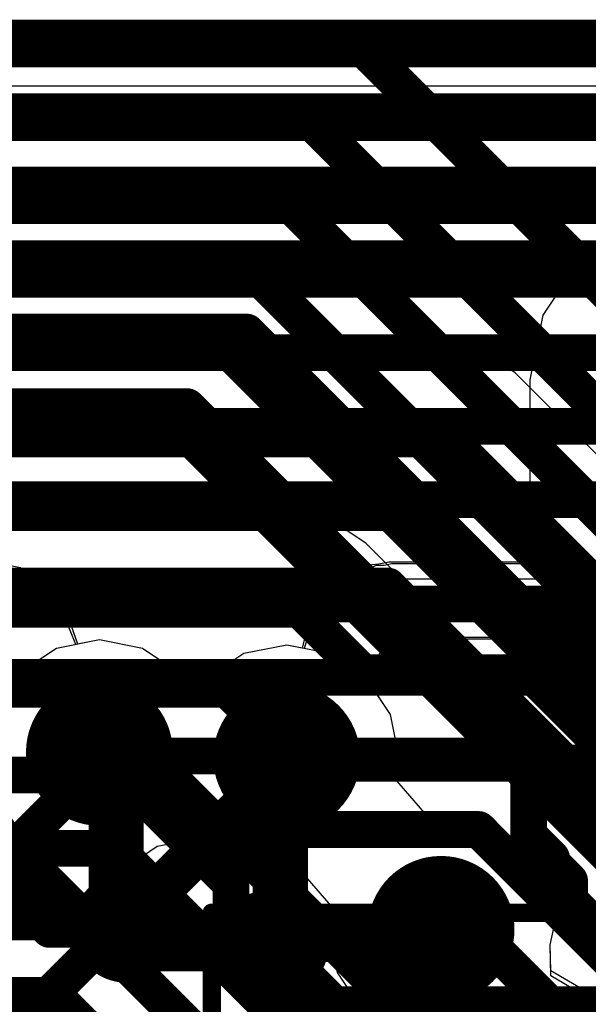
# Model space of a CAD drawing. Header units: millimetres. Extents: x -2 to 68, y -2 to 27.4.
# Tile 374 of 594: x 28.4 to 29.9, y 22.5 to 25.2. Entities that reach past the tile are written whole.
import ezdxf

# ---------------------------------------------------------------- set-up
doc = ezdxf.new("R2010")
doc.units = ezdxf.units.MM
for name, color, linetype in [('BottomLayer', 5, 'Continuous'), ('DrillGuide', 244, 'Continuous'), ('Mechanical10', 56, 'Continuous'), ('Mechanical13', 56, 'Continuous'), ('Mechanical15', 56, 'Continuous'), ('MidLayer1', 16, 'Continuous'), ('MidLayer2', 76, 'Continuous'), ('MidLayer3', 90, 'Continuous'), ('MidLayer4', 156, 'Continuous'), ('MidLayer5', 130, 'Continuous'), ('MidLayer6', 216, 'Continuous'), ('MidLayer7', 6, 'Continuous'), ('MidLayer8', 54, 'Continuous'), ('MultiLayer', 9, 'Continuous'), ('TopLayer', 1, 'Continuous'), ('ViaHoleLayer', 16, 'Continuous')]:
    doc.layers.add(name, color=color, linetype=linetype)

# ---------------------------------------------------------------- blocks, each defined once
blk = doc.blocks.new('SDINBDG4_16G_F_________1_B_51')
at = {"layer": 'Mechanical10', "const_width": 0.0999998}
blk.add_lwpolyline([(-5.7500012, 6.50000224), (5.749998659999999, 6.50000224)], dxfattribs=at)
blk = doc.blocks.new('BGA486C50P27X27_1400X1400X125_227')
at = {"layer": 'Mechanical13', "const_width": 0.0999998}
for points in [[(-6.9999987, 7.00000124), (7.00000124, 7.00000124)], [(7.00000124, 7.00000124), (7.00000124, -6.9999987)]]:
    blk.add_lwpolyline(points, dxfattribs=at)
at = {"layer": 'Mechanical13', "const_width": 0.0499999}
blk.add_lwpolyline([(6.975002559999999, 7.00000124, 1), (7.02499992, 7.00000124, 1)], format="xyb", close=True, dxfattribs=at)
blk.add_lwpolyline([(6.975002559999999, 7.00000124, 1), (7.02499992, 7.00000124, 1)], format="xyb", close=True, dxfattribs=at)
at = {"layer": 'Mechanical15', "const_width": 0.0499999}
for points in [[(-7.250000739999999, 7.250000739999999), (7.250000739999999, 7.250000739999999)], [(7.250000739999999, 7.250000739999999), (7.250000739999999, -7.250000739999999)]]:
    blk.add_lwpolyline(points, dxfattribs=at)
at = {"layer": 'Mechanical15', "const_width": 0.02499868}
blk.add_lwpolyline([(7.237501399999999, 7.250000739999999, 1), (7.26250008, 7.250000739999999, 1)], format="xyb", close=True, dxfattribs=at)
blk.add_lwpolyline([(7.237501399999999, 7.250000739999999, 1), (7.26250008, 7.250000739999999, 1)], format="xyb", close=True, dxfattribs=at)

msp = doc.modelspace()

# ---------------------------------------------------------------- linework, layer by layer
at = {"layer": 'BottomLayer'}
for p, q in [((13.02918146, 25.09412304), (42.52458856, 25.09412304)), ((29.11393212, 23.83056194), (23.87984556, 23.83056194)), ((29.21147828, 23.81115888), (29.11393212, 23.83056194)), ((29.29417052, 23.75590372), (29.21147828, 23.81115888)), ((29.3921688, 23.65790544), (29.29417052, 23.75590372)), ((31.1244996, 23.65790544), (29.3921688, 23.65790544))]:
    msp.add_line(p, q, dxfattribs=at)
at = {"layer": 'BottomLayer', "const_width": 0.0999998}
for points in [[(23.77426538, 23.57566532), (29.11393212, 23.57566532)], [(29.11393212, 23.57566532), (29.28658862, 23.40300882)], [(29.28658862, 23.40300882), (31.90857982, 23.40300882)], [(23.48549024, 23.35786794), (28.91713292, 23.35786794)], [(28.91713292, 23.35786794), (29.11816376, 23.1568371)], [(29.11816376, 23.1568371), (34.93382142, 23.1568371)], [(23.23997638, 23.12500074), (28.75229962, 23.12500074)], [(28.75229962, 23.12500074), (29.40894042, 22.46835994)], [(21.34303072, 22.92500114), (28.61243452, 22.92500114)], [(28.61243452, 22.92500114), (29.18517912, 22.35225654)], [(21.42587282, 22.72500154), (28.52959242, 22.72500154)], [(28.52959242, 22.72500154), (28.98517952, 22.26941444)], [(29.94880218, 22.46835994), (30.08044276, 22.60000052)], [(21.55324874, 22.52500194), (28.44675032, 22.52500194)], [(28.44675032, 22.52500194), (28.78517992, 22.18657234)], [(29.40894042, 22.46835994), (29.94880218, 22.46835994)], [(29.40894042, 20.94467998), (29.40894042, 22.46835994)]]:
    msp.add_lwpolyline(points, dxfattribs=at)
at = {"layer": 'BottomLayer', "const_width": 0.0499999}
for points in [[(29.08893344, 23.57566532, 1), (29.1389308, 23.57566532, 1)], [(29.08893344, 23.57566532, 1), (29.1389308, 23.57566532, 1)], [(29.26158994, 23.40300882, 1), (29.3115873, 23.40300882, 1)], [(29.26158994, 23.40300882, 1), (29.3115873, 23.40300882, 1)], [(28.89213424, 23.35786794, 1), (28.9421316, 23.35786794, 1)], [(28.89213424, 23.35786794, 1), (28.9421316, 23.35786794, 1)], [(29.09316508, 23.1568371, 1), (29.14316244, 23.1568371, 1)], [(29.09316508, 23.1568371, 1), (29.14316244, 23.1568371, 1)], [(28.72730094, 23.12500074, 1), (28.7772983, 23.12500074, 1)], [(28.72730094, 23.12500074, 1), (28.7772983, 23.12500074, 1)], [(28.58743584, 22.92500114, 1), (28.6374332, 22.92500114, 1)], [(28.58743584, 22.92500114, 1), (28.6374332, 22.92500114, 1)], [(28.50459374, 22.72500154, 1), (28.5545911, 22.72500154, 1)], [(28.50459374, 22.72500154, 1), (28.5545911, 22.72500154, 1)], [(28.42175164, 22.52500194, 1), (28.471749, 22.52500194, 1)], [(28.42175164, 22.52500194, 1), (28.471749, 22.52500194, 1)], [(29.38394174, 22.46835994, 1), (29.4339391, 22.46835994, 1)], [(29.38394174, 22.46835994, 1), (29.4339391, 22.46835994, 1)], [(29.38394174, 22.46835994, 1), (29.4339391, 22.46835994, 1)], [(29.9238035, 22.46835994, 1), (29.97380086, 22.46835994, 1)], [(29.9238035, 22.46835994, 1), (29.97380086, 22.46835994, 1)]]:
    msp.add_lwpolyline(points, format="xyb", close=True, dxfattribs=at)
at = {"layer": 'DrillGuide'}
for points, const_width in [([(28.51945273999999, 23.18658812, 1), (28.61945254, 23.18658812, 1)], 0.0999998), ([(29.02924344, 23.17231586, 1), (29.12924324, 23.17231586, 1)], 0.0999998), ([(29.4491537, 22.70444278, 1), (29.5491535, 22.70444278, 1)], 0.0999998), ([(28.61898772, 22.70930942, 1), (28.66898508, 22.70930942, 1)], 0.0499999), ([(29.0194365, 22.6662615, 1), (29.06943386, 22.6662615, 1)], 0.0499999)]:
    msp.add_lwpolyline(points, format="xyb", close=True, dxfattribs=dict(at, const_width=const_width))
at = {"layer": 'MidLayer1'}
for p, q in [((3.54882958, 25.09412304), (33.22434808, 25.09412304)), ((28.56945264, 23.49246508), (28.45239928, 23.4691809)), ((28.68650599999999, 23.4691809), (28.56945264, 23.49246508)), ((29.07924334, 23.47819282), (28.96218998, 23.45490864)), ((29.1962967, 23.45490864), (29.07924334, 23.47819282)), ((28.45239928, 23.4691809), (28.35316656, 23.40287674)), ((28.78573872, 23.40287674), (28.68650599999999, 23.4691809)), ((28.96218998, 23.45490864), (28.92176334, 23.42789828)), ((29.29553196, 23.38860448), (29.1962967, 23.45490864)), ((28.92176334, 23.42789828), (28.78573872, 23.40287674)), ((28.35316656, 23.40287674), (28.20260552, 23.40614318)), ((29.36183612, 23.28936922), (29.29553196, 23.38860448)), ((29.3851203, 23.17231586), (29.36183612, 23.28936922)), ((29.3736903, 23.1148509), (29.3851203, 23.17231586)), ((29.46651968, 23.00706854), (29.3736903, 23.1148509)), ((29.47143204, 23.0048054), (29.46651968, 23.00706854)), ((29.4991536, 23.01031974), (29.47143204, 23.0048054)), ((29.61620696, 22.98703556), (29.4991536, 23.01031974)), ((29.71544222, 22.9207314), (29.61620696, 22.98703556)), ((29.78174638, 22.82149614), (29.71544222, 22.9207314)), ((29.80503056, 22.70444278), (29.78174638, 22.82149614)), ((29.79665364, 22.66233212), (29.80503056, 22.70444278)), ((29.79794142, 22.57785934), (29.79665364, 22.66233212)), ((29.88884294, 22.52435932), (29.79794142, 22.57785934)), ((28.2762579, 22.52800422), (28.4170247, 22.53974664)), ((28.4170247, 22.53974664), (28.44572416, 22.51104718)), ((28.44572416, 22.51104718), (28.5371159, 22.4370011)), ((29.9155358, 22.51905072), (29.88884294, 22.52435932))]:
    msp.add_line(p, q, dxfattribs=at)
for points, const_width in [([(28.46945284, 23.18658812, 1), (28.66945244, 23.18658812, 1)], 0.1999996), ([(28.97924354, 23.17231586, 1), (29.17924314, 23.17231586, 1)], 0.1999996), ([(28.53195208, 23.18658812, 1), (28.6069532, 23.18658812, 1)], 0.07499858), ([(29.0243387, 23.15491178, 1), (29.09933982, 23.15491178, 1)], 0.07499858), ([(29.0243387, 23.15491178, 1), (29.09933982, 23.15491178, 1)], 0.07499858), ([(29.04174278, 23.17231586, 1), (29.1167439, 23.17231586, 1)], 0.07499858), ([(28.57778638, 23.14075382, 1), (28.6527875, 23.14075382, 1)], 0.07499858), ([(28.57778638, 23.14075382, 1), (28.6527875, 23.14075382, 1)], 0.07499858), ([(28.15668232, 22.81898662, 1), (28.30667948, 22.81898662, 1)], 0.1499997), ([(29.3991538, 22.70444278, 1), (29.5991534, 22.70444278, 1)], 0.1999996), ([(28.56898782, 22.70930942, 1), (28.71898498, 22.70930942, 1)], 0.1499997), ([(28.57778638, 22.73800888, 1), (28.6527875, 22.73800888, 1)], 0.07499858), ([(28.57778638, 22.73800888, 1), (28.6527875, 22.73800888, 1)], 0.07499858), ([(28.96943659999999, 22.6662615, 1), (29.11943376, 22.6662615, 1)], 0.1499997), ([(28.60648583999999, 22.70930942, 1), (28.68148696, 22.70930942, 1)], 0.07499858), ([(29.0243387, 22.68366558, 1), (29.09933982, 22.68366558, 1)], 0.07499858), ([(29.0243387, 22.68366558, 1), (29.09933982, 22.68366558, 1)], 0.07499858), ([(29.47415492, 22.70444278, 1), (29.52415228, 22.70444278, 1)], 0.0499999), ([(29.00693462, 22.6662615, 1), (29.08193574, 22.6662615, 1)], 0.07499858), ([(29.41675346, 22.64704132, 1), (29.46675082, 22.64704132, 1)], 0.0499999), ([(29.41675346, 22.64704132, 1), (29.46675082, 22.64704132, 1)], 0.0499999), ([(29.41675346, 22.48175844, 1), (29.46675082, 22.48175844, 1)], 0.0499999), ([(29.41675346, 22.48175844, 1), (29.46675082, 22.48175844, 1)], 0.0499999)]:
    msp.add_lwpolyline(points, format="xyb", close=True, dxfattribs=dict(at, const_width=const_width))
for points, const_width in [([(28.56945264, 23.18658812), (28.61528694, 23.14075382)], 0.1499997), ([(29.06183926, 23.15491178), (29.07924334, 23.17231586)], 0.1499997), ([(29.06183926, 22.68366558), (29.06183926, 23.15491178)], 0.1499997), ([(28.61528694, 22.73800888), (28.61528694, 23.14075382)], 0.1499997), ([(28.61528694, 22.73800888), (28.6439864, 22.70930942)], 0.1499997), ([(29.04443518, 22.6662615), (29.06183926, 22.68366558)], 0.1499997), ([(29.44175214, 22.64704132), (29.4991536, 22.70444278)], 0.0999998), ([(29.44175214, 22.48175844), (29.44175214, 22.64704132)], 0.0999998), ([(29.31307574, 22.35308204), (29.44175214, 22.48175844)], 0.0999998)]:
    msp.add_lwpolyline(points, dxfattribs=dict(at, const_width=const_width))
at = {"layer": 'MidLayer2', "const_width": 0.0999998}
for points in [[(6.39648962, 25.09999806), (29.28953502, 25.09999806)], [(29.28953502, 25.09999806), (30.78953202, 23.60000106)], [(17.7122201, 24.89999846), (29.14852691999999, 24.89999846)], [(29.14852691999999, 24.89999846), (30.59999976, 23.44852562)], [(25.42007616, 24.69999886), (29.06568481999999, 24.69999886)], [(29.06568481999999, 24.69999886), (30.40000016, 23.36568352)], [(25.50291826, 24.49999926), (28.98284272, 24.49999926)], [(28.98284272, 24.49999926), (30.20000056, 23.28284142)], [(25.58576035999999, 24.29999966), (28.90000062, 24.29999966)], [(28.90000062, 24.29999966), (29.95412348, 23.2458768)], [(25.6747391, 24.06602502), (28.79363304, 24.06602502)], [(28.79363304, 24.06602502), (29.73751736, 23.1221407)], [(27.44580236, 23.81526606), (28.62034662, 22.6407218)], [(29.73751736, 22.96105136), (29.73751736, 23.1221407)], [(29.73751736, 22.96105136), (29.80000136, 22.89856736)], [(29.80000136, 22.88578862), (29.80000136, 22.89856736)], [(29.80000136, 22.88578862), (29.8491529, 22.83663708)], [(29.8491529, 22.78320056), (29.8491529, 22.83663708)], [(29.8491529, 22.78320056), (30.56754872, 22.06480474)], [(28.62034662, 22.6407218), (28.88253558, 22.6407218)], [(28.88253558, 22.6407218), (29.65845224, 21.86480514)]]:
    msp.add_lwpolyline(points, dxfattribs=at)
at = {"layer": 'MidLayer2'}
for points, const_width in [([(29.26453634, 25.09999806, 1), (29.3145337, 25.09999806, 1)], 0.0499999), ([(29.26453634, 25.09999806, 1), (29.3145337, 25.09999806, 1)], 0.0499999), ([(29.12352824, 24.89999846, 1), (29.1735256, 24.89999846, 1)], 0.0499999), ([(29.12352824, 24.89999846, 1), (29.1735256, 24.89999846, 1)], 0.0499999), ([(29.04068613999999, 24.69999886, 1), (29.0906835, 24.69999886, 1)], 0.0499999), ([(29.04068613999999, 24.69999886, 1), (29.0906835, 24.69999886, 1)], 0.0499999), ([(28.95784404, 24.49999926, 1), (29.0078414, 24.49999926, 1)], 0.0499999), ([(28.95784404, 24.49999926, 1), (29.0078414, 24.49999926, 1)], 0.0499999), ([(28.87500194, 24.29999966, 1), (28.9249993, 24.29999966, 1)], 0.0499999), ([(28.87500194, 24.29999966, 1), (28.9249993, 24.29999966, 1)], 0.0499999), ([(28.76863436, 24.06602502, 1), (28.81863172, 24.06602502, 1)], 0.0499999), ([(28.76863436, 24.06602502, 1), (28.81863172, 24.06602502, 1)], 0.0499999), ([(28.46945284, 23.18658812, 1), (28.66945244, 23.18658812, 1)], 0.1999996), ([(28.97924354, 23.17231586, 1), (29.17924314, 23.17231586, 1)], 0.1999996), ([(29.71251868, 23.1221407, 1), (29.76251604, 23.1221407, 1)], 0.0499999), ([(29.71251868, 23.1221407, 1), (29.76251604, 23.1221407, 1)], 0.0499999), ([(29.71251868, 22.96105136, 1), (29.76251604, 22.96105136, 1)], 0.0499999), ([(29.71251868, 22.96105136, 1), (29.76251604, 22.96105136, 1)], 0.0499999), ([(29.77500268, 22.89856736, 1), (29.82500004, 22.89856736, 1)], 0.0499999), ([(29.77500268, 22.89856736, 1), (29.82500004, 22.89856736, 1)], 0.0499999), ([(29.77500268, 22.88578862, 1), (29.82500004, 22.88578862, 1)], 0.0499999), ([(29.77500268, 22.88578862, 1), (29.82500004, 22.88578862, 1)], 0.0499999), ([(29.3991538, 22.70444278, 1), (29.5991534, 22.70444278, 1)], 0.1999996), ([(29.82415422, 22.83663708, 1), (29.87415158, 22.83663708, 1)], 0.0499999), ([(29.82415422, 22.83663708, 1), (29.87415158, 22.83663708, 1)], 0.0499999), ([(29.82415422, 22.78320056, 1), (29.87415158, 22.78320056, 1)], 0.0499999), ([(29.82415422, 22.78320056, 1), (29.87415158, 22.78320056, 1)], 0.0499999), ([(28.59534794, 22.6407218, 1), (28.6453453, 22.6407218, 1)], 0.0499999), ([(28.59534794, 22.6407218, 1), (28.6453453, 22.6407218, 1)], 0.0499999), ([(28.8575369, 22.6407218, 1), (28.90753426, 22.6407218, 1)], 0.0499999), ([(28.8575369, 22.6407218, 1), (28.90753426, 22.6407218, 1)], 0.0499999)]:
    msp.add_lwpolyline(points, format="xyb", close=True, dxfattribs=dict(at, const_width=const_width))
at = {"layer": 'MidLayer3'}
for p, q in [((3.54882958, 25.09412304), (33.22434808, 25.09412304)), ((29.52082742, 24.29357346), (26.87060412, 24.29357346)), ((29.61837358, 24.2741704), (29.52082742, 24.29357346)), ((29.70106582, 24.21891524), (29.61837358, 24.2741704)), ((30.72871934, 23.19126172), (29.70106582, 24.21891524))]:
    msp.add_line(p, q, dxfattribs=at)
at = {"layer": 'MidLayer3', "const_width": 0.0999998}
for points in [[(26.87060412, 24.03867684), (29.32086846, 24.03867684)], [(29.32086846, 24.03867684), (29.52082742, 24.03867684)], [(29.52082742, 24.03867684), (30.54848094, 23.01102332)], [(26.95344622, 23.83867724), (29.23802636, 23.83867724)], [(29.23802636, 23.83867724), (29.43798532, 23.83867724)], [(29.43798532, 23.83867724), (30.34848134, 22.92818122)], [(27.3243548, 23.63867764), (29.35514322, 23.63867764)], [(29.35514322, 23.63867764), (30.14848174, 22.84533912)], [(28.56945264, 23.18658812), (28.92751898, 22.82852178)], [(28.92751898, 22.78110506), (28.92751898, 22.82852178)], [(28.92751898, 22.78110506), (29.32690858, 22.38171546)]]:
    msp.add_lwpolyline(points, dxfattribs=at)
at = {"layer": 'MidLayer3'}
for points, const_width in [([(29.29586978, 24.03867684, 1), (29.34586714, 24.03867684, 1)], 0.0499999), ([(29.29586978, 24.03867684, 1), (29.34586714, 24.03867684, 1)], 0.0499999), ([(29.49582874, 24.03867684, 1), (29.5458261, 24.03867684, 1)], 0.0499999), ([(29.49582874, 24.03867684, 1), (29.5458261, 24.03867684, 1)], 0.0499999), ([(29.21302768, 23.83867724, 1), (29.26302504, 23.83867724, 1)], 0.0499999), ([(29.21302768, 23.83867724, 1), (29.26302504, 23.83867724, 1)], 0.0499999), ([(29.41298664, 23.83867724, 1), (29.462984, 23.83867724, 1)], 0.0499999), ([(29.41298664, 23.83867724, 1), (29.462984, 23.83867724, 1)], 0.0499999), ([(29.33014454, 23.63867764, 1), (29.3801419, 23.63867764, 1)], 0.0499999), ([(29.33014454, 23.63867764, 1), (29.3801419, 23.63867764, 1)], 0.0499999), ([(28.46945284, 23.18658812, 1), (28.66945244, 23.18658812, 1)], 0.1999996), ([(28.97924354, 23.17231586, 1), (29.17924314, 23.17231586, 1)], 0.1999996), ([(28.54445396, 23.18658812, 1), (28.59445132, 23.18658812, 1)], 0.0499999), ([(29.3991538, 22.70444278, 1), (29.5991534, 22.70444278, 1)], 0.1999996), ([(28.9025203, 22.82852178, 1), (28.95251766, 22.82852178, 1)], 0.0499999), ([(28.9025203, 22.82852178, 1), (28.95251766, 22.82852178, 1)], 0.0499999), ([(28.9025203, 22.78110506, 1), (28.95251766, 22.78110506, 1)], 0.0499999), ([(28.9025203, 22.78110506, 1), (28.95251766, 22.78110506, 1)], 0.0499999)]:
    msp.add_lwpolyline(points, format="xyb", close=True, dxfattribs=dict(at, const_width=const_width))
at = {"layer": 'MidLayer4'}
for p, q in [((3.54882958, 25.09412304), (33.22434808, 25.09412304)), ((28.56945264, 23.49246508), (28.45239928, 23.4691809)), ((28.68650599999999, 23.4691809), (28.56945264, 23.49246508)), ((29.07924334, 23.47819282), (28.96218998, 23.45490864)), ((29.1962967, 23.45490864), (29.07924334, 23.47819282)), ((28.45239928, 23.4691809), (28.35316402, 23.40287674)), ((28.78573872, 23.40287674), (28.68650599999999, 23.4691809)), ((28.96218998, 23.45490864), (28.92176334, 23.42789828)), ((29.29553196, 23.38860448), (29.1962967, 23.45490864)), ((28.92176334, 23.42789828), (28.78573872, 23.40287674)), ((28.35316402, 23.40287674), (28.28685986, 23.30364148)), ((29.36183612, 23.28936922), (29.29553196, 23.38860448)), ((29.3851203, 23.17231586), (29.36183612, 23.28936922)), ((29.3736903, 23.1148509), (29.3851203, 23.17231586)), ((29.46651968, 23.00706854), (29.3736903, 23.1148509)), ((28.28685986, 23.06953476), (28.35316402, 22.9702995)), ((29.47143204, 23.0048054), (29.46651968, 23.00706854)), ((29.4991536, 23.01031974), (29.47143204, 23.0048054)), ((29.61620696, 22.98703556), (29.4991536, 23.01031974)), ((28.35316402, 22.9702995), (28.45239928, 22.90399534)), ((29.71544222, 22.9207314), (29.61620696, 22.98703556)), ((28.72693264, 22.9310057), (28.86295726, 22.95602724)), ((28.86295726, 22.95602724), (28.96218998, 22.88972308)), ((28.68650599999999, 22.90399534), (28.72693264, 22.9310057)), ((29.78174638, 22.82149614), (29.71544222, 22.9207314)), ((28.45239928, 22.90399534), (28.56945264, 22.88071116)), ((28.56945264, 22.88071116), (28.68650599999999, 22.90399534)), ((28.96218998, 22.88972308), (29.07924334, 22.8664389)), ((29.07924334, 22.8664389), (29.1069649, 22.87195324)), ((29.1069649, 22.87195324), (29.11187726, 22.8696901)), ((29.11187726, 22.8696901), (29.20470664, 22.76190774)), ((29.78469278, 22.80668794), (29.78174638, 22.82149614)), ((29.91951598, 22.77987062), (29.78469278, 22.80668794)), ((29.20470664, 22.76190774), (29.19327664, 22.70444278)), ((29.19327664, 22.70444278), (29.21656082, 22.58738942)), ((29.21656082, 22.58738942), (29.28286498, 22.48815416))]:
    msp.add_line(p, q, dxfattribs=at)
at = {"layer": 'MidLayer4', "const_width": 0.1999996}
for points in [[(28.46945284, 23.18658812, 1), (28.66945244, 23.18658812, 1)], [(28.97924354, 23.17231586, 1), (29.17924314, 23.17231586, 1)], [(29.3991538, 22.70444278, 1), (29.5991534, 22.70444278, 1)]]:
    msp.add_lwpolyline(points, format="xyb", close=True, dxfattribs=at)
at = {"layer": 'MidLayer5', "const_width": 0.0999998}
for points in [[(6.921464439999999, 25.13000054), (37.27798996, 25.13000054)], [(7.421465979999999, 24.93000094), (32.62024972, 24.93000094)], [(7.921467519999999, 24.73000134), (32.53740762, 24.73000134)], [(8.42146652, 24.53000174), (32.3700013, 24.53000174)], [(13.62123514, 24.33000214), (28.96999794, 24.33000214)], [(28.96999794, 24.33000214), (32.50000104, 20.79999904)], [(20.4856461, 24.1270663), (28.80791546, 24.1270663)], [(28.80791546, 24.1270663), (32.33498231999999, 20.59999944)], [(28.6288226, 22.72189512), (29.07924334, 23.17231586)], [(28.27638998, 22.36946504), (28.62882006, 22.72189512)], [(28.62882006, 22.72189512), (28.6288226, 22.72189512)]]:
    msp.add_lwpolyline(points, dxfattribs=at)
at = {"layer": 'MidLayer5'}
for points, const_width in [([(28.94499926, 24.33000214, 1), (28.99499661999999, 24.33000214, 1)], 0.0499999), ([(28.94499926, 24.33000214, 1), (28.99499661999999, 24.33000214, 1)], 0.0499999), ([(28.78291678, 24.1270663, 1), (28.83291414, 24.1270663, 1)], 0.0499999), ([(28.78291678, 24.1270663, 1), (28.83291414, 24.1270663, 1)], 0.0499999), ([(28.46945284, 23.18658812, 1), (28.66945244, 23.18658812, 1)], 0.1999996), ([(28.97924354, 23.17231586, 1), (29.17924314, 23.17231586, 1)], 0.1999996), ([(29.05424466, 23.17231586, 1), (29.10424202, 23.17231586, 1)], 0.0499999), ([(29.3991538, 22.70444278, 1), (29.5991534, 22.70444278, 1)], 0.1999996), ([(28.60382138, 22.72189512, 1), (28.65381873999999, 22.72189512, 1)], 0.0499999), ([(28.60382138, 22.72189512, 1), (28.65381873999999, 22.72189512, 1)], 0.0499999), ([(28.60382392, 22.72189512, 1), (28.65382128, 22.72189512, 1)], 0.0499999), ([(28.60382392, 22.72189512, 1), (28.65382128, 22.72189512, 1)], 0.0499999)]:
    msp.add_lwpolyline(points, format="xyb", close=True, dxfattribs=dict(at, const_width=const_width))
at = {"layer": 'MidLayer6'}
for p, q in [((3.54882958, 25.09412304), (33.22434808, 25.09412304)), ((28.56945264, 23.49246508), (28.45239928, 23.4691809)), ((28.68650599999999, 23.4691809), (28.56945264, 23.49246508)), ((29.07924334, 23.47819282), (28.96218998, 23.45490864)), ((29.1962967, 23.45490864), (29.07924334, 23.47819282)), ((28.45239928, 23.4691809), (28.35316656, 23.40287674)), ((28.78573872, 23.40287674), (28.68650599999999, 23.4691809)), ((28.96218998, 23.45490864), (28.92176334, 23.42789828)), ((29.29553196, 23.38860448), (29.1962967, 23.45490864)), ((28.35316656, 23.40287674), (28.2233243, 23.43715404)), ((28.92176334, 23.42789828), (28.78573872, 23.40287674)), ((29.36183612, 23.28936922), (29.29553196, 23.38860448)), ((29.3851203, 23.17231586), (29.36183612, 23.28936922)), ((29.3736903, 23.1148509), (29.3851203, 23.17231586)), ((29.46651968, 23.00706854), (29.3736903, 23.1148509)), ((29.47143204, 23.0048054), (29.46651968, 23.00706854)), ((29.4991536, 23.01031974), (29.47143204, 23.0048054)), ((29.61620696, 22.98703556), (29.4991536, 23.01031974)), ((29.71544222, 22.9207314), (29.61620696, 22.98703556)), ((29.78174638, 22.82149614), (29.71544222, 22.9207314)), ((29.80503056, 22.70444278), (29.78174638, 22.82149614)), ((29.79665364, 22.66233212), (29.80503056, 22.70444278)), ((29.79772806, 22.59190046), (29.79665364, 22.66233212)), ((29.90499734, 22.52952314), (29.79772806, 22.59190046))]:
    msp.add_line(p, q, dxfattribs=at)
for points, const_width in [([(28.46945284, 23.18658812, 1), (28.66945244, 23.18658812, 1)], 0.1999996), ([(28.97924354, 23.17231586, 1), (29.17924314, 23.17231586, 1)], 0.1999996), ([(29.3991538, 22.70444278, 1), (29.5991534, 22.70444278, 1)], 0.1999996), ([(28.40879764, 22.70444278, 1), (28.458795, 22.70444278, 1)], 0.0499999), ([(28.40879764, 22.70444278, 1), (28.458795, 22.70444278, 1)], 0.0499999), ([(29.47415492, 22.70444278, 1), (29.52415228, 22.70444278, 1)], 0.0499999)]:
    msp.add_lwpolyline(points, format="xyb", close=True, dxfattribs=dict(at, const_width=const_width))
at = {"layer": 'MidLayer6', "const_width": 0.0999998}
for points in [[(28.09999968, 23.03823942), (28.43379632, 22.70444278)], [(28.43379632, 22.70444278), (29.4991536, 22.70444278)]]:
    msp.add_lwpolyline(points, dxfattribs=at)
at = {"layer": 'MidLayer7'}
for p, q in [((7.250000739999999, 25.0000008), (33.06768341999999, 25.0000008)), ((28.35498266, 23.68839814), (28.32776402, 23.69381088)), ((28.36524934, 23.6815376), (28.35498266, 23.68839814)), ((29.27937248, 23.68839814), (29.2558089, 23.67265268)), ((29.29090154, 23.69069176), (29.27937248, 23.68839814)), ((29.30136888, 23.69607148), (29.29090154, 23.69069176)), ((29.329634, 23.69839558), (29.30136888, 23.69607148)), ((29.3574089, 23.70392008), (29.329634, 23.69839558)), ((30.7923565, 23.70392008), (29.3574089, 23.70392008)), ((28.37698668, 23.67769458), (28.36524934, 23.6815376)), ((28.3980509, 23.65962248), (28.37698668, 23.67769458)), ((28.4211395, 23.64419452), (28.3980509, 23.65962248)), ((29.23060448, 23.65969868), (29.22299972, 23.65073248)), ((29.2558089, 23.67265268), (29.23060448, 23.65969868)), ((28.42800258, 23.63392276), (28.4211395, 23.64419452)), ((28.43737264, 23.62588366), (28.42800258, 23.63392276)), ((29.21321564, 23.64419452), (29.1974651, 23.62062332)), ((29.22299972, 23.65073248), (29.21321564, 23.64419452)), ((28.45660806, 23.60137012), (28.43737264, 23.62588366)), ((29.1974651, 23.62062332), (29.17914154, 23.59901554)), ((28.47124354, 23.57248778), (28.45660806, 23.60137012)), ((29.17914154, 23.59901554), (29.14550686, 23.5384594)), ((28.48797198, 23.54476622), (28.47124354, 23.57248778)), ((28.51106058, 23.48084966), (28.48797198, 23.54476622)), ((29.14550686, 23.5384594), (29.13786908, 23.51466722)), ((29.13786908, 23.51466722), (29.12681246, 23.4922568)), ((29.32377422, 23.43944512), (29.3574089, 23.50000126)), ((29.3574089, 23.50000126), (30.7923565, 23.50000126)), ((28.56945264, 23.49246508), (28.51106058, 23.48084966)), ((28.68650599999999, 23.4691809), (28.56945264, 23.49246508)), ((29.07924334, 23.47819282), (28.96218998, 23.45490864)), ((29.12082314, 23.46992258), (29.07924334, 23.47819282)), ((29.12681246, 23.4922568), (29.12082314, 23.46992258)), ((28.78573872, 23.40287674), (28.68650599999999, 23.4691809)), ((28.96218998, 23.45490864), (28.92176334, 23.42789828)), ((28.92176334, 23.42789828), (28.78573872, 23.40287674)), ((29.30595865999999, 23.37300126), (29.32377422, 23.43944512)), ((29.36183612, 23.28936922), (29.30595865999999, 23.37300126)), ((29.3851203, 23.17231586), (29.36183612, 23.28936922)), ((29.3736903, 23.1148509), (29.3851203, 23.17231586)), ((29.46651968, 23.00706854), (29.3736903, 23.1148509)), ((28.28685986, 23.06953476), (28.35316402, 22.9702995)), ((29.47143204, 23.0048054), (29.46651968, 23.00706854)), ((29.4991536, 23.01031974), (29.47143204, 23.0048054)), ((29.61620696, 22.98703556), (29.4991536, 23.01031974)), ((28.35316402, 22.9702995), (28.45239928, 22.90399534)), ((29.71544222, 22.9207314), (29.61620696, 22.98703556)), ((28.72693264, 22.9310057), (28.86295726, 22.95602724)), ((28.86295726, 22.95602724), (28.96218998, 22.88972308)), ((28.68650599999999, 22.90399534), (28.72693264, 22.9310057)), ((29.78174638, 22.82149614), (29.71544222, 22.9207314)), ((28.45239928, 22.90399534), (28.56945264, 22.88071116)), ((28.56945264, 22.88071116), (28.68650599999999, 22.90399534)), ((28.96218998, 22.88972308), (29.07924334, 22.8664389)), ((29.07924334, 22.8664389), (29.1069649, 22.87195324)), ((29.1069649, 22.87195324), (29.11187726, 22.8696901)), ((29.11187726, 22.8696901), (29.20470664, 22.76190774)), ((29.80503056, 22.70444278), (29.78174638, 22.82149614)), ((29.20470664, 22.76190774), (29.19327664, 22.70444278)), ((29.19327664, 22.70444278), (29.21656082, 22.58738942)), ((29.79665364, 22.66233212), (29.80503056, 22.70444278)), ((29.79794142, 22.57785934), (29.79665364, 22.66233212)), ((29.21656082, 22.58738942), (29.28286498, 22.48815416)), ((29.88884294, 22.52435932), (29.79794142, 22.57785934)), ((29.9155358, 22.51905072), (29.88884294, 22.52435932))]:
    msp.add_line(p, q, dxfattribs=at)
at = {"layer": 'MidLayer7', "const_width": 0.1999996}
for points in [[(28.46945284, 23.18658812, 1), (28.66945244, 23.18658812, 1)], [(28.97924354, 23.17231586, 1), (29.17924314, 23.17231586, 1)], [(29.3991538, 22.70444278, 1), (29.5991534, 22.70444278, 1)]]:
    msp.add_lwpolyline(points, format="xyb", close=True, dxfattribs=at)
at = {"layer": 'MidLayer8'}
for p, q in [((3.54882958, 25.09412304), (30.26565448, 25.09412304)), ((30.31826042, 24.96712304), (29.8755689, 24.52443152)), ((29.8755689, 24.52443152), (29.77611012, 24.37558244)), ((29.77611012, 24.37558244), (29.74118512, 24.19999986)), ((29.74118512, 24.19999986), (29.74118512, 23.69891882)), ((29.30543796, 23.68709258), (29.28685786, 23.68339688)), ((29.32284966, 23.69453732), (29.30543796, 23.68709258)), ((29.34407643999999, 23.69477862), (29.32284966, 23.69453732)), ((29.36489428, 23.69891882), (29.34407643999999, 23.69477862)), ((29.74118512, 23.69891882), (29.36489428, 23.69891882)), ((28.35791128, 23.67920842), (28.35164002, 23.68339688)), ((28.3651833, 23.67719928), (28.35791128, 23.67920842)), ((28.3907992, 23.65723234), (28.3651833, 23.67719928)), ((29.24969004, 23.66325722), (29.2364541, 23.64971902)), ((29.26920232, 23.67159858), (29.24969004, 23.66325722)), ((29.28685786, 23.68339688), (29.26920232, 23.67159858)), ((28.41779686, 23.63919326), (28.3907992, 23.65723234)), ((28.42198785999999, 23.632922), (28.41779686, 23.63919326)), ((28.42793654, 23.62828396), (28.42198785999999, 23.632922)), ((29.22070102, 23.63919326), (29.20890526, 23.62154026)), ((29.2364541, 23.64971902), (29.22070102, 23.63919326)), ((28.43940464, 23.61500484), (28.42793654, 23.62828396)), ((28.45629818, 23.58522588), (28.43940464, 23.61500484)), ((29.19406912, 23.60636376), (29.16176794, 23.55681598)), ((29.20890526, 23.62154026), (29.19406912, 23.60636376)), ((28.47480716, 23.55644514), (28.45629818, 23.58522588)), ((28.5050484, 23.47965332), (28.47480716, 23.55644514)), ((29.16176794, 23.55681598), (29.15094754, 23.5298361)), ((29.15094754, 23.5298361), (29.13731536, 23.5041821)), ((29.13731536, 23.5041821), (29.1266626, 23.46875926)), ((28.56945264, 23.49246508), (28.5050484, 23.47965332)), ((28.68650599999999, 23.4691809), (28.56945264, 23.49246508)), ((29.07924334, 23.47819282), (28.96218998, 23.45490864)), ((29.1266626, 23.46875926), (29.07924334, 23.47819282)), ((29.3325931, 23.44545222), (29.36489428, 23.495)), ((29.36489428, 23.495), (30.79646114, 23.495)), ((28.78573872, 23.40287674), (28.68650599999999, 23.4691809)), ((28.96218998, 23.45490864), (28.92176334, 23.42789828)), ((29.30929876, 23.368), (29.3325931, 23.44545222)), ((28.92176334, 23.42789828), (28.78573872, 23.40287674)), ((29.36183612, 23.28936922), (29.30929876, 23.368)), ((29.3851203, 23.17231586), (29.36183612, 23.28936922)), ((29.3736903, 23.1148509), (29.3851203, 23.17231586)), ((29.46651968, 23.00706854), (29.3736903, 23.1148509)), ((28.28685986, 23.06953476), (28.35316402, 22.9702995)), ((29.47143204, 23.0048054), (29.46651968, 23.00706854)), ((29.4991536, 23.01031974), (29.47143204, 23.0048054)), ((29.61620696, 22.98703556), (29.4991536, 23.01031974)), ((28.35316402, 22.9702995), (28.45239928, 22.90399534)), ((29.71544222, 22.9207314), (29.61620696, 22.98703556)), ((28.72693264, 22.9310057), (28.86295726, 22.95602724)), ((28.86295726, 22.95602724), (28.96218998, 22.88972308)), ((28.68650599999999, 22.90399534), (28.72693264, 22.9310057)), ((29.78174638, 22.82149614), (29.71544222, 22.9207314)), ((28.45239928, 22.90399534), (28.56945264, 22.88071116)), ((28.56945264, 22.88071116), (28.68650599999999, 22.90399534)), ((28.96218998, 22.88972308), (29.07924334, 22.8664389)), ((29.07924334, 22.8664389), (29.1069649, 22.87195324)), ((29.1069649, 22.87195324), (29.11187726, 22.8696901)), ((29.11187726, 22.8696901), (29.20470664, 22.76190774)), ((29.80503056, 22.70444278), (29.78174638, 22.82149614)), ((29.20470664, 22.76190774), (29.19327664, 22.70444278)), ((29.19327664, 22.70444278), (29.21656082, 22.58738942)), ((29.79665364, 22.66233212), (29.80503056, 22.70444278)), ((29.79794142, 22.57785934), (29.79665364, 22.66233212)), ((29.21656082, 22.58738942), (29.28286498, 22.48815416)), ((29.88884294, 22.52435932), (29.79794142, 22.57785934)), ((29.9155358, 22.51905072), (29.88884294, 22.52435932))]:
    msp.add_line(p, q, dxfattribs=at)
at = {"layer": 'MidLayer8', "const_width": 0.1999996}
for points in [[(28.46945284, 23.18658812, 1), (28.66945244, 23.18658812, 1)], [(28.97924354, 23.17231586, 1), (29.17924314, 23.17231586, 1)], [(29.3991538, 22.70444278, 1), (29.5991534, 22.70444278, 1)]]:
    msp.add_lwpolyline(points, format="xyb", close=True, dxfattribs=at)
at = {"layer": 'MultiLayer'}
for points, const_width in [([(28.46945284, 23.18658812, 1), (28.66945244, 23.18658812, 1)], 0.1999996), ([(28.97924354, 23.17231586, 1), (29.17924314, 23.17231586, 1)], 0.1999996), ([(28.15668232, 22.81898662, 1), (28.30667948, 22.81898662, 1)], 0.1499997), ([(29.3991538, 22.70444278, 1), (29.5991534, 22.70444278, 1)], 0.1999996), ([(28.56898782, 22.70930942, 1), (28.71898498, 22.70930942, 1)], 0.1499997), ([(28.96943659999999, 22.6662615, 1), (29.11943376, 22.6662615, 1)], 0.1499997)]:
    msp.add_lwpolyline(points, format="xyb", close=True, dxfattribs=dict(at, const_width=const_width))
at = {"layer": 'TopLayer', "const_width": 0.0999998}
for points in [[(27.24535826, 25.1000006), (44.7999993, 25.1000006)], [(27.32820036, 24.900001), (37.0154962, 24.900001)], [(27.38470266, 24.6736616), (36.9589939, 24.6736616)], [(27.46754476, 24.473662), (32.1999991, 24.473662)], [(27.55038686, 24.2736624), (31.39896438, 24.2736624)], [(27.63322896, 24.0736628), (31.29124806, 24.0736628)], [(27.71607106, 23.8736632), (29.97374244, 23.8736632)], [(27.85690644, 23.5902373), (29.83592966, 23.5902373)], [(29.83592966, 23.5902373), (31.12499744, 22.30116952)], [(28.25882588, 23.3902377), (29.75308248, 23.3902377)], [(29.75308248, 23.3902377), (30.87499794, 22.26832224)], [(28.2316809, 22.81898662), (28.5891478, 23.17645352)], [(28.5891478, 23.17645352), (29.68402496, 23.17645352)], [(29.68402496, 23.17645352), (30.61048234, 22.24999614)], [(28.6439864, 22.70930942), (28.9111309, 22.97645392)], [(28.9111309, 22.97645392), (29.60118286, 22.97645392)], [(29.60118286, 22.97645392), (30.37499894, 22.20263784)], [(29.04443518, 22.6662615), (29.62853104, 22.6662615)], [(29.62853104, 22.6662615), (30.10586562, 22.18892692)]]:
    msp.add_lwpolyline(points, dxfattribs=at)
at = {"layer": 'TopLayer'}
for points, const_width in [([(29.81093098, 23.5902373, 1), (29.86092834, 23.5902373, 1)], 0.0499999), ([(29.81093098, 23.5902373, 1), (29.86092834, 23.5902373, 1)], 0.0499999), ([(29.7280838, 23.3902377, 1), (29.77808116, 23.3902377, 1)], 0.0499999), ([(29.7280838, 23.3902377, 1), (29.77808116, 23.3902377, 1)], 0.0499999), ([(28.56414912, 23.17645352, 1), (28.61414648, 23.17645352, 1)], 0.0499999), ([(28.56414912, 23.17645352, 1), (28.61414648, 23.17645352, 1)], 0.0499999), ([(29.65902628, 23.17645352, 1), (29.70902364, 23.17645352, 1)], 0.0499999), ([(29.65902628, 23.17645352, 1), (29.70902364, 23.17645352, 1)], 0.0499999), ([(28.88613222, 22.97645392, 1), (28.93612958, 22.97645392, 1)], 0.0499999), ([(28.88613222, 22.97645392, 1), (28.93612958, 22.97645392, 1)], 0.0499999), ([(29.57618418, 22.97645392, 1), (29.62618154, 22.97645392, 1)], 0.0499999), ([(29.57618418, 22.97645392, 1), (29.62618154, 22.97645392, 1)], 0.0499999), ([(28.15668232, 22.81898662, 1), (28.30667948, 22.81898662, 1)], 0.1499997), ([(28.56898782, 22.70930942, 1), (28.71898498, 22.70930942, 1)], 0.1499997), ([(28.96943659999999, 22.6662615, 1), (29.11943376, 22.6662615, 1)], 0.1499997), ([(28.61898772, 22.70930942, 1), (28.66898508, 22.70930942, 1)], 0.0499999), ([(29.0194365, 22.6662615, 1), (29.06943386, 22.6662615, 1)], 0.0499999), ([(29.60353236, 22.6662615, 1), (29.65352972, 22.6662615, 1)], 0.0499999), ([(29.60353236, 22.6662615, 1), (29.65352972, 22.6662615, 1)], 0.0499999)]:
    msp.add_lwpolyline(points, format="xyb", close=True, dxfattribs=dict(at, const_width=const_width))
at = {"layer": 'ViaHoleLayer'}
for points, const_width in [([(28.51945273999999, 23.18658812, 1), (28.61945254, 23.18658812, 1)], 0.0999998), ([(29.02924344, 23.17231586, 1), (29.12924324, 23.17231586, 1)], 0.0999998), ([(29.4491537, 22.70444278, 1), (29.5491535, 22.70444278, 1)], 0.0999998), ([(28.61898772, 22.70930942, 1), (28.66898508, 22.70930942, 1)], 0.0499999), ([(29.0194365, 22.6662615, 1), (29.06943386, 22.6662615, 1)], 0.0499999)]:
    msp.add_lwpolyline(points, format="xyb", close=True, dxfattribs=dict(at, const_width=const_width))

# ---------------------------------------------------------------- block references
msp.add_blockref('SDINBDG4_16G_F_________1_B_51', (25.0000008, 18.6000009))
at = {"rotation": 90}
msp.add_blockref('BGA486C50P27X27_1400X1400X125_227', (36.1249976, 15.49999694), dxfattribs=at)

doc.saveas('drawing.dxf')
